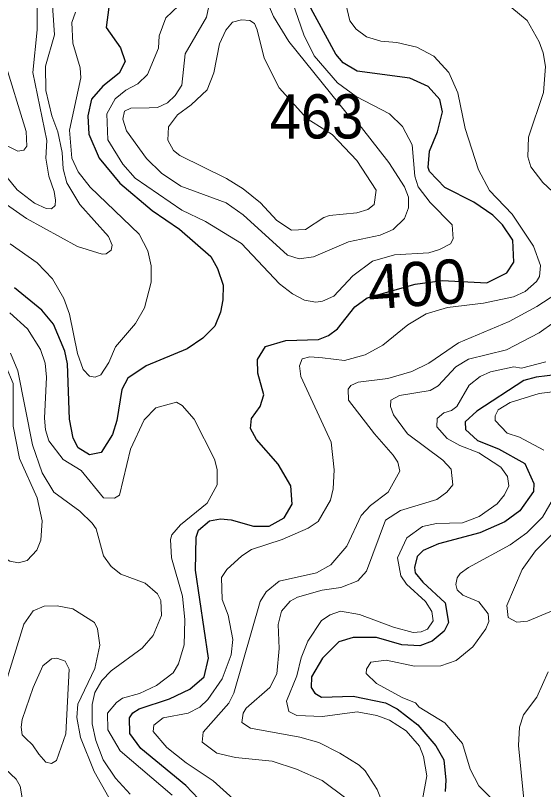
# Model space of a CAD drawing. Extents: x 673.6 to 698.9, y 7012 to 7040.1.
# Drawn here: x 682.378 to 683.333, y 7014.47 to 7015.87 of the extents above; entities that cross this region are included whole.
import ezdxf
from ezdxf.enums import TextEntityAlignment as Align

# ---------------------------------------------------------------- set-up
doc = ezdxf.new("R2010")
doc.units = 0
doc.header["$LTSCALE"] = 0.032
doc.layers.add('1', color=7, linetype='Continuous', lineweight=25)
doc.layers.add('2', color=7, linetype='Continuous', lineweight=13)
doc.layers.add('21', color=7, linetype='Continuous')
doc.layers.add('61', color=7, linetype='Continuous')

msp = doc.modelspace()

# ---------------------------------------------------------------- linework, layer by layer
at = {"layer": '1'}
for points in [[(682.7039, 7014.8662), (682.7054, 7014.9261), (682.7093, 7014.939), (682.7293, 7014.9557), (682.749, 7014.9591), (682.7687, 7014.9574), (682.8085, 7014.9459), (682.8371, 7014.9458), (682.8645, 7014.9614), (682.8785, 7014.9856), (682.8763, 7015.0191), (682.8533, 7015.0585), (682.8142, 7015.1026), (682.8033, 7015.123), (682.8052, 7015.141), (682.8206, 7015.1625), (682.8277, 7015.1834), (682.8164, 7015.2229), (682.8163, 7015.2473), (682.8302, 7015.271), (682.867, 7015.2819), (682.9265, 7015.2838), (682.9442, 7015.291), (682.9604, 7015.303), (682.9918, 7015.3431), (683.0141, 7015.3594), (683.1012, 7015.3841), (683.1497, 7015.3904), (683.2306, 7015.3861), (683.2671, 7015.4043), (683.2795, 7015.4237), (683.2779, 7015.4637), (683.2591, 7015.491), (683.2415, 7015.5086), (683.2074, 7015.5322), (683.1549, 7015.5585), (683.1273, 7015.588), (683.1246, 7015.5952), (683.1268, 7015.6247), (683.1416, 7015.6597), (683.1507, 7015.6959), (683.1459, 7015.718), (683.1247, 7015.7415), (683.0916, 7015.7568), (682.996, 7015.7695), (682.9709, 7015.7842), (682.9575, 7015.8001), (682.9053, 7015.8964)], [(682.5469, 7015.8852), (682.5421, 7015.8483), (682.5681, 7015.8113), (682.577, 7015.7867), (682.5659, 7015.7657), (682.5361, 7015.7421), (682.5158, 7015.7184), (682.5091, 7015.6884), (682.511, 7015.6551), (682.5299, 7015.6121), (682.5671, 7015.5667), (682.6254, 7015.5173), (682.6747, 7015.4836), (682.7314, 7015.4341), (682.7434, 7015.4123), (682.7539, 7015.3819), (682.7536, 7015.3558), (682.7489, 7015.333), (682.7388, 7015.3081), (682.7174, 7015.2859), (682.6886, 7015.2667), (682.6146, 7015.2362), (682.5816, 7015.214), (682.5704, 7015.1931), (682.5616, 7015.1374), (682.5538, 7015.112), (682.5333, 7015.0796), (682.512, 7015.0752)], [(682.4678, 7015.2627), (682.4474, 7015.3116), (682.4261, 7015.337), (682.3769, 7015.3773)], [(682.512, 7015.0752), (682.4916, 7015.0877), (682.4827, 7015.1052), (682.4761, 7015.1395), (682.4725, 7015.2395), (682.4678, 7015.2627)], [(683.3994, 7015.2253), (683.3197, 7015.2155), (683.2979, 7015.2097), (683.2126, 7015.1542), (683.1914, 7015.1351), (683.1923, 7015.1208), (683.2136, 7015.1011), (683.2516, 7015.0858), (683.2992, 7015.0594), (683.3157, 7015.0233), (683.3149, 7015.009), (683.2902, 7014.9736), (683.2633, 7014.9538), (683.2182, 7014.9338), (683.1434, 7014.9139), (683.1155, 7014.9023), (683.105, 7014.8909), (683.1, 7014.8713), (683.101, 7014.8619), (683.115, 7014.8446), (683.1552, 7014.8072), (683.1616, 7014.7716), (683.1538, 7014.7559), (683.1319, 7014.7381), (683.1096, 7014.7298), (683.0773, 7014.7312), (683.0309, 7014.7444), (682.989, 7014.7446), (682.9629, 7014.7368)], [(682.602, 7014.6156), (682.6566, 7014.6336), (682.6939, 7014.6513), (682.7194, 7014.6735), (682.7276, 7014.7072), (682.7039, 7014.8662)], [(682.9629, 7014.7368), (682.9333, 7014.7071), (682.9138, 7014.6733), (682.9128, 7014.6539), (682.9194, 7014.6442), (682.932, 7014.6364)], [(682.932, 7014.6364), (682.9893, 7014.6386), (683.0473, 7014.6266), (683.0687, 7014.6153), (683.1057, 7014.5867), (683.1387, 7014.5487), (683.1531, 7014.5236), (683.1565, 7014.4866), (683.1552, 7014.4659)], [(682.7095, 7014.4529), (682.6862, 7014.477), (682.6048, 7014.5438), (682.5854, 7014.5708), (682.5846, 7014.5992), (682.5908, 7014.6084), (682.602, 7014.6156)]]:
    msp.add_lwpolyline(points, dxfattribs=at)
at = {"layer": '2'}
for points in [[(682.832, 7015.8976), (682.8447, 7015.8681), (682.8728, 7015.8227), (682.9782, 7015.6922), (683.004, 7015.6673), (683.0534, 7015.604), (683.0818, 7015.5598), (683.0892, 7015.5414), (683.0892, 7015.5221), (683.0817, 7015.5024), (683.0615, 7015.4828), (683.0376, 7015.4726), (682.9804, 7015.4602), (682.9173, 7015.4334), (682.8912, 7015.43), (682.87, 7015.4361), (682.7898, 7015.5092), (682.7596, 7015.531), (682.6771, 7015.5613), (682.6427, 7015.5848), (682.6156, 7015.611), (682.5791, 7015.6615), (682.5724, 7015.6825), (682.5753, 7015.6969), (682.5872, 7015.7021), (682.62, 7015.7028), (682.6349, 7015.7036), (682.6535, 7015.7118), (682.6671, 7015.7254), (682.679, 7015.744), (682.6855, 7015.8007), (682.7235, 7015.8667), (682.735, 7015.9211)], [(682.4178, 7015.9194), (682.4178, 7015.8439), (682.4096, 7015.7666), (682.435, 7015.6436), (682.4335, 7015.6121), (682.4384, 7015.5792), (682.4481, 7015.5514), (682.451, 7015.536), (682.4502, 7015.5264), (682.4435, 7015.5204), (682.4338, 7015.5205), (682.4125, 7015.5304), (682.3814, 7015.5544), (682.3471, 7015.596)], [(682.4335, 7015.7341), (682.4327, 7015.7784), (682.4491, 7015.835), (682.4442, 7015.9061)], [(682.6846, 7015.8989), (682.65, 7015.8659), (682.6381, 7015.833), (682.637, 7015.811), (682.6173, 7015.763), (682.5997, 7015.7465), (682.578, 7015.7351), (682.5589, 7015.7189), (682.5436, 7015.6918), (682.5453, 7015.6453), (682.5725, 7015.6007), (682.5948, 7015.5759), (682.6789, 7015.5178), (682.7221, 7015.4975), (682.787, 7015.4575), (682.856, 7015.3845), (682.8793, 7015.3662), (682.9012, 7015.3547), (682.9212, 7015.3511), (682.9338, 7015.353), (682.9542, 7015.3622), (682.9884, 7015.399), (683.0241, 7015.4253), (683.0638, 7015.4372), (683.1257, 7015.4407), (683.1451, 7015.4464), (683.1651, 7015.4567), (683.1697, 7015.4658), (683.1679, 7015.4915), (683.1281, 7015.5316), (683.1065, 7015.5602), (683.1005, 7015.5791), (683.0955, 7015.6362), (683.0782, 7015.6693), (683.0546, 7015.6921), (682.9945, 7015.7237), (682.9604, 7015.7482), (682.9186, 7015.7968), (682.8996, 7015.8348), (682.8747, 7015.9087)], [(683.3207, 7015.3886), (683.3259, 7015.3978), (683.3276, 7015.4177), (683.3152, 7015.4527), (683.2765, 7015.5105), (683.2354, 7015.5531), (683.2159, 7015.5907), (683.1915, 7015.6655), (683.1782, 7015.7301), (683.1617, 7015.7666), (683.1346, 7015.7962), (683.104, 7015.8129), (683.0678, 7015.8211), (683.0393, 7015.8237), (683.0133, 7015.8312), (682.9944, 7015.8452), (682.983, 7015.8604), (682.9734, 7015.9022)], [(683.2762, 7015.8838), (683.3034, 7015.8608), (683.3253, 7015.8222), (683.3325, 7015.8023), (683.3365, 7015.7774), (683.3332, 7015.7308), (683.3061, 7015.6499), (683.3046, 7015.6144), (683.3103, 7015.5961), (683.3317, 7015.5681), (683.3495, 7015.5516)], [(682.4867, 7015.8758), (682.4803, 7015.8576), (682.4819, 7015.8199), (682.4955, 7015.7752), (682.4968, 7015.7571), (682.4762, 7015.6624), (682.4802, 7015.6116), (682.492, 7015.587), (682.5136, 7015.5593), (682.6023, 7015.4745), (682.6179, 7015.4442), (682.624, 7015.4172), (682.624, 7015.3873), (682.6115, 7015.341), (682.5957, 7015.3127), (682.5594, 7015.2708), (682.5474, 7015.2421), (682.5326, 7015.2198), (682.5225, 7015.2155), (682.5122, 7015.2177), (682.5007, 7015.2293), (682.4907, 7015.2585), (682.4761, 7015.3294), (682.4661, 7015.3578), (682.4451, 7015.3936), (682.4173, 7015.4223), (682.3688, 7015.4567)], [(682.3576, 7015.6372), (682.3826, 7015.6243), (682.3937, 7015.6264), (682.3989, 7015.6333), (682.3977, 7015.66), (682.3574, 7015.7915)], [(682.4715, 7015.5673), (682.4647, 7015.5928), (682.4629, 7015.6224), (682.4549, 7015.6597), (682.444, 7015.6887), (682.4335, 7015.7341)], [(682.3312, 7015.5493), (682.3986, 7015.5025), (682.4906, 7015.4523), (682.535, 7015.4383), (682.5423, 7015.4386), (682.5514, 7015.4454), (682.5533, 7015.4545), (682.5468, 7015.4702), (682.4947, 7015.528), (682.4715, 7015.5673)], [(683.1211, 7015.33), (683.1593, 7015.3419), (683.2246, 7015.3495), (683.2792, 7015.3607), (683.3001, 7015.3704), (683.3207, 7015.3886)], [(683.3709, 7015.3761), (683.3209, 7015.3437), (683.271, 7015.3162), (683.1792, 7015.2777), (683.1256, 7015.2411), (683.0953, 7015.2261), (683.0518, 7015.2131), (682.9978, 7015.2065), (682.985, 7015.2007), (682.9799, 7015.1937), (682.9807, 7015.1739), (683.0273, 7015.1131), (683.0616, 7015.0747), (683.0695, 7015.0616), (683.0734, 7015.0458), (683.052, 7015.0074), (683.0202, 7014.9836), (683.0032, 7014.9651), (682.9778, 7014.91), (682.9489, 7014.8764), (682.9225, 7014.8616), (682.855, 7014.8465), (682.8315, 7014.827), (682.8206, 7014.8098), (682.7735, 7014.6441), (682.7642, 7014.6257), (682.7178, 7014.5733), (682.7161, 7014.5552), (682.7427, 7014.5351), (682.7762, 7014.5278), (682.8426, 7014.5211), (682.8864, 7014.5066), (682.9327, 7014.486), (682.9758, 7014.4537)], [(683.0513, 7014.4233), (683.0327, 7014.4697), (683.0109, 7014.5033), (682.9996, 7014.5137), (682.9651, 7014.5355), (682.9269, 7014.5547), (682.8924, 7014.5646), (682.8031, 7014.5807), (682.7877, 7014.5908), (682.79, 7014.6078), (682.7955, 7014.6167), (682.8385, 7014.6543), (682.8508, 7014.6791), (682.8549, 7014.7246), (682.8533, 7014.7683), (682.8592, 7014.7923), (682.8748, 7014.8103), (682.8882, 7014.8175), (682.933, 7014.8301), (682.9667, 7014.8352), (682.9973, 7014.8469), (683.0131, 7014.8648), (683.0475, 7014.9568), (683.0744, 7014.9747), (683.1401, 7014.9945), (683.1585, 7015.0078), (683.1694, 7015.0211), (683.1663, 7015.0494), (683.151, 7015.0657), (683.0873, 7015.113), (683.0621, 7015.1474), (683.0564, 7015.1628), (683.0569, 7015.174), (683.0728, 7015.1826), (683.1281, 7015.1914), (683.1425, 7015.1997), (683.1747, 7015.2344), (683.1976, 7015.2483), (683.2665, 7015.2653), (683.3252, 7015.2959), (683.4065, 7015.3535)], [(682.368, 7015.3319), (682.4, 7015.3032), (682.4235, 7015.2656), (682.4318, 7015.2407), (682.4343, 7015.2155), (682.431, 7015.1412), (682.4328, 7015.1206), (682.4389, 7015.1003), (682.4649, 7015.0666), (682.497, 7015.0468), (682.5378, 7014.9976), (682.5572, 7014.9968), (682.5665, 7015.0022), (682.5865, 7015.0855), (682.6108, 7015.1384), (682.6323, 7015.1604), (682.6696, 7015.1703), (682.68, 7015.1645), (682.7017, 7015.1398), (682.7381, 7015.067), (682.7432, 7015.0487), (682.7432, 7015.0208), (682.7249, 7014.9877), (682.6766, 7014.9484), (682.6613, 7014.9306), (682.6589, 7014.9217), (682.6604, 7014.8886), (682.6802, 7014.8192), (682.6849, 7014.7765), (682.6832, 7014.7316), (682.6733, 7014.6967), (682.6635, 7014.6806), (682.6334, 7014.6577), (682.6027, 7014.6433), (682.572, 7014.6346), (682.5609, 7014.627), (682.5445, 7014.6076), (682.5453, 7014.5774), (682.5678, 7014.5395), (682.6618, 7014.4594)], [(682.778, 7014.4476), (682.7361, 7014.4856), (682.6868, 7014.5176), (682.6523, 7014.5455), (682.6273, 7014.5748), (682.6287, 7014.5863), (682.6455, 7014.5991), (682.6907, 7014.608), (682.7118, 7014.6186), (682.7262, 7014.6323), (682.7519, 7014.6701), (682.7686, 7014.7131), (682.7712, 7014.7409), (682.7631, 7014.7851), (682.7524, 7014.8133), (682.7507, 7014.8534), (682.7605, 7014.8678), (682.7874, 7014.8923), (682.8053, 7014.9038), (682.8604, 7014.922), (682.9078, 7014.9423), (682.9256, 7014.9545), (682.9482, 7014.9933), (682.9527, 7015.0139), (682.9544, 7015.048), (682.9495, 7015.0983), (682.8942, 7015.2169), (682.892, 7015.2364), (682.8966, 7015.2486), (682.9108, 7015.2522), (682.9334, 7015.2508), (682.9736, 7015.246), (683.0106, 7015.2559), (683.0429, 7015.2737), (683.0878, 7015.3102), (683.1211, 7015.33)], [(682.6353, 7014.8238), (682.6129, 7014.8431), (682.5689, 7014.8593), (682.5514, 7014.8731), (682.5376, 7014.8926), (682.5241, 7014.9411), (682.5172, 7014.9517), (682.4949, 7014.9733), (682.4478, 7015.0074), (682.4267, 7015.0424), (682.4091, 7015.0935), (682.3827, 7015.2271), (682.3693, 7015.259)], [(683.3373, 7015.2432), (683.2935, 7015.2322), (683.2795, 7015.2344), (683.2371, 7015.2253), (683.2187, 7015.217), (683.1988, 7015.201), (683.1765, 7015.1625), (683.167, 7015.1556), (683.1528, 7015.1514), (683.141, 7015.141), (683.1405, 7015.1255), (683.159, 7015.1046), (683.1817, 7015.0921), (683.216, 7015.079), (683.2558, 7015.053), (683.268, 7015.0362), (683.2707, 7015.0192), (683.2628, 7015.0029), (683.2495, 7014.9863), (683.2171, 7014.9636), (683.1867, 7014.9521), (683.1394, 7014.9508), (683.1145, 7014.9454), (683.0862, 7014.9248), (683.0694, 7014.8887), (683.0754, 7014.8562), (683.0853, 7014.8413), (683.1196, 7014.8095), (683.1311, 7014.7919), (683.1335, 7014.7746), (683.1236, 7014.7596), (683.112, 7014.7546), (683.0978, 7014.7537), (683.0619, 7014.7633), (683.0004, 7014.7861), (682.9663, 7014.7923), (682.9472, 7014.7854), (682.9315, 7014.7751), (682.9069, 7014.7383), (682.8951, 7014.7079), (682.8869, 7014.6753), (682.8683, 7014.6297), (682.8726, 7014.6105), (682.8874, 7014.6033), (682.9336, 7014.6017), (682.996, 7014.6099), (683.0316, 7014.6037), (683.055, 7014.5949), (683.0847, 7014.576), (683.1091, 7014.5479), (683.1163, 7014.5293), (683.122, 7014.4945), (683.1141, 7014.4515)], [(683.369, 7015.1917), (683.3251, 7015.1858), (683.2727, 7015.1701), (683.2514, 7015.1565), (683.2455, 7015.1458), (683.246, 7015.137), (683.2676, 7015.1145), (683.29, 7015.1069), (683.3338, 7015.0834)], [(683.3515, 7014.9965), (683.3312, 7014.9626), (683.3031, 7014.9339), (683.2729, 7014.9121), (683.1976, 7014.8712), (683.1827, 7014.8602), (683.1773, 7014.8524), (683.1748, 7014.8407), (683.1768, 7014.8308), (683.1872, 7014.821), (683.2165, 7014.8094)], [(683.3518, 7014.7938), (683.3042, 7014.7741), (683.2849, 7014.7722), (683.2695, 7014.7811), (683.2668, 7014.8027), (683.2947, 7014.8679), (683.3185, 7014.9012), (683.3536, 7014.9367)], [(682.5515, 7014.6844), (682.6073, 7014.7255), (682.6271, 7014.7485), (682.6422, 7014.7845), (682.6413, 7014.8114), (682.6353, 7014.8238)], [(682.3593, 7014.6572), (682.3934, 7014.7687), (682.4105, 7014.7931), (682.4304, 7014.8013), (682.4535, 7014.8021), (682.4821, 7014.7967), (682.521, 7014.7719), (682.5269, 7014.7604), (682.5312, 7014.7308), (682.522, 7014.6884), (682.4911, 7014.624), (682.4894, 7014.5997), (682.4957, 7014.5638), (682.5209, 7014.5021), (682.5739, 7014.4082)], [(683.2165, 7014.8094), (683.233, 7014.7874), (683.2346, 7014.7738), (683.229, 7014.7605), (683.2053, 7014.7276), (683.1753, 7014.7028)], [(683.1753, 7014.7028), (683.1476, 7014.6936), (683.0998, 7014.693), (683.0489, 7014.7034), (683.021, 7014.7002), (683.0134, 7014.6871), (683.0128, 7014.6798), (683.0315, 7014.6617), (683.079, 7014.6355), (683.102, 7014.6262), (683.1085, 7014.6187), (683.1549, 7014.5901), (683.1865, 7014.5531), (683.2008, 7014.5062), (683.216, 7014.4765), (683.248, 7014.4444)], [(682.5857, 7014.4609), (682.5592, 7014.4904), (682.5368, 7014.5231), (682.5236, 7014.558), (682.5173, 7014.5886), (682.5173, 7014.6237), (682.5216, 7014.6451), (682.5343, 7014.6671), (682.5515, 7014.6844)], [(683.2979, 7014.4518), (683.2881, 7014.5494), (683.2895, 7014.5824), (683.2971, 7014.6048), (683.3214, 7014.6368), (683.3416, 7014.6825)], [(682.3636, 7014.1687), (682.3885, 7014.2026), (682.3993, 7014.2232), (682.4078, 7014.2541), (682.4105, 7014.2916), (682.4004, 7014.398), (682.387, 7014.4758), (682.3797, 7014.4884), (682.3387, 7014.5263)]]:
    msp.add_lwpolyline(points, dxfattribs=at)
for points in [[(682.9959, 7015.6076), (682.951, 7015.6547), (682.9054, 7015.6837), (682.8553, 7015.739), (682.828, 7015.7929), (682.8156, 7015.8438), (682.8106, 7015.8555), (682.8023, 7015.8612), (682.7868, 7015.8622), (682.7709, 7015.8578), (682.7585, 7015.8436), (682.7476, 7015.8185), (682.7372, 7015.7662), (682.725, 7015.7356), (682.696, 7015.7081), (682.6714, 7015.6902), (682.6553, 7015.6683), (682.6537, 7015.6444), (682.6642, 7015.6256), (682.6755, 7015.6165), (682.7602, 7015.5748), (682.7904, 7015.5563), (682.8216, 7015.5308), (682.8507, 7015.4993), (682.8774, 7015.4816), (682.9031, 7015.4826), (682.9357, 7015.5043), (682.9464, 7015.508), (682.9959, 7015.513), (683.0154, 7015.5189), (683.0268, 7015.5281), (683.0307, 7015.554)], [(682.3743, 7015.1271), (682.3741, 7015.2042), (682.3614, 7015.2346), (682.3474, 7015.2495), (682.3348, 7015.2557), (682.2662, 7015.2575), (682.2484, 7015.2543), (682.233, 7015.2475), (682.2201, 7015.2356), (682.2049, 7015.1988), (682.2033, 7015.158), (682.2158, 7015.1255), (682.3079, 7014.9478), (682.3466, 7014.8964), (682.3681, 7014.8826), (682.3836, 7014.8795), (682.3995, 7014.8839), (682.4172, 7014.9027), (682.4244, 7014.9209), (682.4268, 7014.9557), (682.4173, 7014.9971), (682.3857, 7015.0687)], [(682.4753, 7014.6871), (682.4684, 7014.7017), (682.4531, 7014.7075), (682.4437, 7014.706), (682.4276, 7014.6935), (682.4102, 7014.6543), (682.3907, 7014.5964), (682.3884, 7014.5822), (682.3907, 7014.5688), (682.3966, 7014.5628), (682.4092, 7014.5507), (682.4204, 7014.5338), (682.4331, 7014.5189), (682.4438, 7014.5165), (682.4524, 7014.5223), (682.4696, 7014.5704)]]:
    msp.add_lwpolyline(points, close=True, dxfattribs=at)

# ---------------------------------------------------------------- texts
at = {"layer": '21', "width": 0.95}
msp.add_text('463', height=0.08, dxfattribs=at).set_placement((682.8379, 7015.6474))
at = {"layer": '61'}
msp.add_text('400', height=0.08, rotation=4.12, dxfattribs=at).set_placement((683.107, 7015.3444), align=Align.CENTER)

doc.saveas('drawing.dxf')
